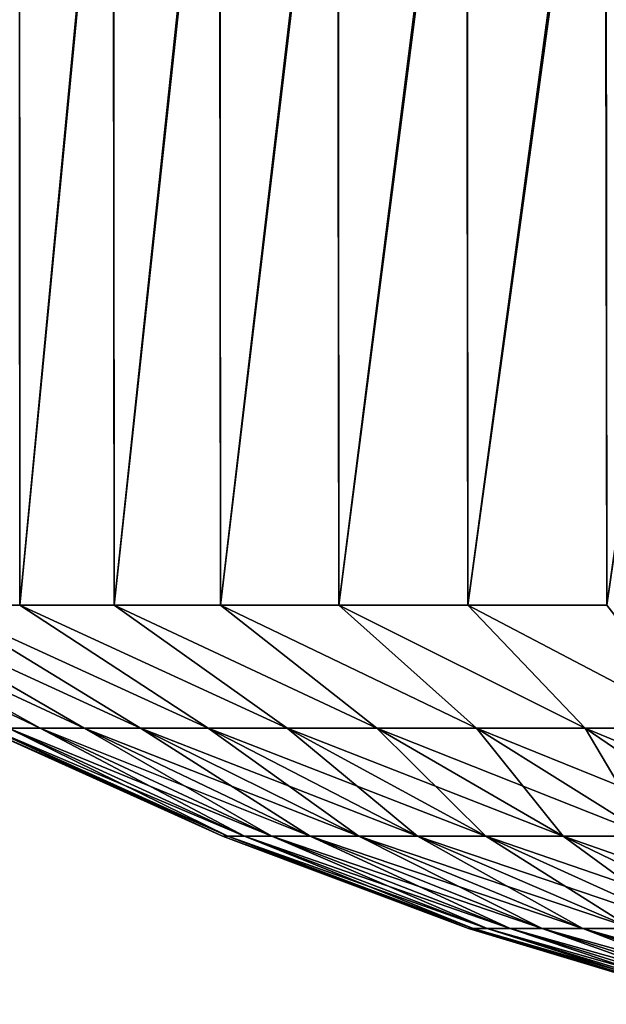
# Model space of a CAD drawing. Header units: metres. Extents: x -46 to 104, y -30 to 30.
# Tile 371 of 656: x 21.201 to 21.639, y -10.298 to -9.562. Entities that reach past the tile are written whole.
import ezdxf

# ---------------------------------------------------------------- set-up
doc = ezdxf.new("R2010")
doc.units = ezdxf.units.M
doc.layers.add('solid_26_000_502_XXX', color=7, linetype='CONTINUOUS')

msp = doc.modelspace()

# ---------------------------------------------------------------- linework, layer by layer
at = {"layer": 'solid_26_000_502_XXX'}
for points in [[(21.63905, -9.236225, 293.228302), (21.639608, -10, 293.228699), (21.749483, -9.22803, 293.298737)], [(21.535202, -9.24403, 293.14856), (21.53583, -10, 293.149078), (21.63905, -9.236225, 293.228302)], [(21.63905, -9.236225, 293.228302), (21.53583, -10, 293.149078), (21.639608, -10, 293.228699)], [(21.43873, -9.251386, 293.060059), (21.439348, -10, 293.060669), (21.535202, -9.24403, 293.14856)], [(21.535202, -9.24403, 293.14856), (21.439348, -10, 293.060669), (21.53583, -10, 293.149078)], [(21.748867, -9.247056, 290.70163), (21.639608, -10, 290.771301), (21.638529, -9.254215, 290.772064)], [(21.350365, -9.258237, 292.963501), (21.350903, -10, 292.964142), (21.43873, -9.251386, 293.060059)], [(21.43873, -9.251386, 293.060059), (21.350903, -10, 292.964142), (21.439348, -10, 293.060669)], [(21.638529, -9.254215, 290.772064), (21.53583, -10, 290.850922), (21.534777, -9.260847, 290.851807)], [(21.638529, -9.254215, 290.772064), (21.639608, -10, 290.771301), (21.53583, -10, 290.850922)], [(21.200546, -9.270222, 292.749268), (21.200943, -10, 292.749969), (21.270771, -9.264531, 292.85965)], [(21.270771, -9.264531, 292.85965), (21.200943, -10, 292.749969), (21.271307, -10, 292.860413)], [(21.270771, -9.264531, 292.85965), (21.271307, -10, 292.860413), (21.350365, -9.258237, 292.963501)], [(21.350365, -9.258237, 292.963501), (21.271307, -10, 292.860413), (21.350903, -10, 292.964142)], [(21.534777, -9.260847, 290.851807), (21.439348, -10, 290.939331), (21.438396, -9.266903, 290.940277)], [(21.534777, -9.260847, 290.851807), (21.53583, -10, 290.850922), (21.439348, -10, 290.939331)], [(21.200546, -9.270222, 292.749268), (21.140541, -10, 292.633942), (21.200943, -10, 292.749969)], [(21.350113, -9.272337, 291.036804), (21.271307, -10, 291.139587), (21.270592, -9.277108, 291.140594)], [(21.350113, -9.272337, 291.036804), (21.350903, -10, 291.035858), (21.271307, -10, 291.139587)], [(21.438396, -9.266903, 290.940277), (21.350903, -10, 291.035858), (21.350113, -9.272337, 291.036804)], [(21.438396, -9.266903, 290.940277), (21.439348, -10, 290.939331), (21.350903, -10, 291.035858)], [(21.270592, -9.277108, 291.140594), (21.200943, -10, 291.250031), (21.200428, -9.281181, 291.250916)], [(21.270592, -9.277108, 291.140594), (21.271307, -10, 291.139587), (21.200943, -10, 291.250031)], [(21.200428, -9.281181, 291.250916), (21.200943, -10, 291.250031), (21.140541, -10, 291.366058)], [(21.0228, -10, 291.739471), (21.216078, -10.092114, 291.66568), (21.192352, -10.092114, 291.775787)], [(21.0228, -10, 291.739471), (21.051094, -10, 291.611847), (21.216078, -10.092114, 291.66568)], [(21.216078, -10.092114, 292.33432), (21.051094, -10, 292.388153), (21.0228, -10, 292.260529)], [(21.192352, -10.092114, 292.224213), (21.216078, -10.092114, 292.33432), (21.0228, -10, 292.260529)], [(21.051094, -10, 291.611847), (21.249054, -10.092114, 291.558014), (21.216078, -10.092114, 291.66568)], [(21.051094, -10, 291.611847), (21.090471, -10, 291.486938), (21.249054, -10.092114, 291.558014)], [(21.249054, -10.092114, 292.441986), (21.090471, -10, 292.513062), (21.051094, -10, 292.388153)], [(21.216078, -10.092114, 292.33432), (21.249054, -10.092114, 292.441986), (21.051094, -10, 292.388153)], [(21.090471, -10, 291.486938), (21.291044, -10.092114, 291.453522), (21.249054, -10.092114, 291.558014)], [(21.090471, -10, 291.486938), (21.140541, -10, 291.366058), (21.291044, -10.092114, 291.453522)], [(21.291044, -10.092114, 292.546478), (21.140541, -10, 292.633942), (21.090471, -10, 292.513062)], [(21.249054, -10.092114, 292.441986), (21.291044, -10.092114, 292.546478), (21.090471, -10, 292.513062)], [(21.140541, -10, 291.366058), (21.341743, -10.092114, 291.352966), (21.291044, -10.092114, 291.453522)], [(21.140541, -10, 291.366058), (21.200943, -10, 291.250031), (21.341743, -10.092114, 291.352966)], [(21.341743, -10.092114, 292.647034), (21.200943, -10, 292.749969), (21.140541, -10, 292.633942)], [(21.291044, -10.092114, 292.546478), (21.341743, -10.092114, 292.647034), (21.140541, -10, 292.633942)], [(21.200943, -10, 291.250031), (21.400789, -10.092114, 291.25705), (21.341743, -10.092114, 291.352966)], [(21.200943, -10, 291.250031), (21.271307, -10, 291.139587), (21.400789, -10.092114, 291.25705)], [(21.400789, -10.092114, 292.74295), (21.271307, -10, 292.860413), (21.200943, -10, 292.749969)], [(21.341743, -10.092114, 292.647034), (21.400789, -10.092114, 292.74295), (21.200943, -10, 292.749969)], [(21.271307, -10, 291.139587), (21.467754, -10.092114, 291.166534), (21.400789, -10.092114, 291.25705)], [(21.271307, -10, 291.139587), (21.350903, -10, 291.035858), (21.467754, -10.092114, 291.166534)], [(21.467754, -10.092114, 292.833466), (21.350903, -10, 292.964142), (21.271307, -10, 292.860413)], [(21.400789, -10.092114, 292.74295), (21.467754, -10.092114, 292.833466), (21.271307, -10, 292.860413)], [(21.350903, -10, 291.035858), (21.542158, -10.092114, 291.08197), (21.467754, -10.092114, 291.166534)], [(21.350903, -10, 291.035858), (21.439348, -10, 290.939331), (21.542158, -10.092114, 291.08197)], [(21.542158, -10.092114, 292.91803), (21.439348, -10, 293.060669), (21.350903, -10, 292.964142)], [(21.467754, -10.092114, 292.833466), (21.542158, -10.092114, 292.91803), (21.350903, -10, 292.964142)], [(21.439348, -10, 290.939331), (21.623461, -10.092114, 291.004059), (21.542158, -10.092114, 291.08197)], [(21.439348, -10, 290.939331), (21.53583, -10, 290.850922), (21.623461, -10.092114, 291.004059)], [(21.623461, -10.092114, 292.995941), (21.53583, -10, 293.149078), (21.439348, -10, 293.060669)], [(21.542158, -10.092114, 292.91803), (21.623461, -10.092114, 292.995941), (21.439348, -10, 293.060669)], [(21.53583, -10, 290.850922), (21.711081, -10.092114, 290.933319), (21.623461, -10.092114, 291.004059)], [(21.53583, -10, 290.850922), (21.639608, -10, 290.771301), (21.711081, -10.092114, 290.933319)], [(21.711081, -10.092114, 293.066681), (21.639608, -10, 293.228699), (21.53583, -10, 293.149078)], [(21.623461, -10.092114, 292.995941), (21.711081, -10.092114, 293.066681), (21.53583, -10, 293.149078)], [(21.352346, -10.172828, 292), (21.173267, -10.092114, 292), (21.178047, -10.092114, 291.887482)], [(21.356482, -10.172828, 292.097321), (21.173267, -10.092114, 292), (21.352346, -10.172828, 292)], [(21.356482, -10.172828, 292.097321), (21.178047, -10.092114, 292.112518), (21.173267, -10.092114, 292)], [(21.356482, -10.172828, 291.902679), (21.178047, -10.092114, 291.887482), (21.192352, -10.092114, 291.775787)], [(21.356482, -10.172828, 291.902679), (21.352346, -10.172828, 292), (21.178047, -10.092114, 291.887482)], [(21.368855, -10.172828, 292.193939), (21.192352, -10.092114, 292.224213), (21.178047, -10.092114, 292.112518)], [(21.356482, -10.172828, 292.097321), (21.368855, -10.172828, 292.193939), (21.178047, -10.092114, 292.112518)], [(21.368855, -10.172828, 291.806061), (21.192352, -10.092114, 291.775787), (21.216078, -10.092114, 291.66568)], [(21.368855, -10.172828, 291.806061), (21.356482, -10.172828, 291.902679), (21.192352, -10.092114, 291.775787)], [(21.389378, -10.172828, 292.289185), (21.216078, -10.092114, 292.33432), (21.192352, -10.092114, 292.224213)], [(21.368855, -10.172828, 292.193939), (21.389378, -10.172828, 292.289185), (21.192352, -10.092114, 292.224213)], [(21.389378, -10.172828, 291.710815), (21.216078, -10.092114, 291.66568), (21.249054, -10.092114, 291.558014)], [(21.389378, -10.172828, 291.710815), (21.368855, -10.172828, 291.806061), (21.216078, -10.092114, 291.66568)], [(21.417904, -10.172828, 292.382324), (21.249054, -10.092114, 292.441986), (21.216078, -10.092114, 292.33432)], [(21.389378, -10.172828, 292.289185), (21.417904, -10.172828, 292.382324), (21.216078, -10.092114, 292.33432)], [(21.417904, -10.172828, 291.617676), (21.249054, -10.092114, 291.558014), (21.291044, -10.092114, 291.453522)], [(21.417904, -10.172828, 291.617676), (21.389378, -10.172828, 291.710815), (21.249054, -10.092114, 291.558014)], [(21.454226, -10.172828, 292.472717), (21.291044, -10.092114, 292.546478), (21.249054, -10.092114, 292.441986)], [(21.417904, -10.172828, 292.382324), (21.454226, -10.172828, 292.472717), (21.249054, -10.092114, 292.441986)], [(21.454226, -10.172828, 291.527283), (21.291044, -10.092114, 291.453522), (21.341743, -10.092114, 291.352966)], [(21.454226, -10.172828, 291.527283), (21.417904, -10.172828, 291.617676), (21.291044, -10.092114, 291.453522)], [(21.498083, -10.172828, 292.559692), (21.341743, -10.092114, 292.647034), (21.291044, -10.092114, 292.546478)], [(21.454226, -10.172828, 292.472717), (21.498083, -10.172828, 292.559692), (21.291044, -10.092114, 292.546478)], [(21.498083, -10.172828, 291.440308), (21.341743, -10.092114, 291.352966), (21.400789, -10.092114, 291.25705)], [(21.498083, -10.172828, 291.440308), (21.454226, -10.172828, 291.527283), (21.341743, -10.092114, 291.352966)], [(21.549158, -10.172828, 292.64267), (21.400789, -10.092114, 292.74295), (21.341743, -10.092114, 292.647034)], [(21.498083, -10.172828, 292.559692), (21.549158, -10.172828, 292.64267), (21.341743, -10.092114, 292.647034)], [(21.549158, -10.172828, 291.35733), (21.400789, -10.092114, 291.25705), (21.467754, -10.092114, 291.166534)], [(21.549158, -10.172828, 291.35733), (21.498083, -10.172828, 291.440308), (21.400789, -10.092114, 291.25705)], [(21.607084, -10.172828, 292.720978), (21.467754, -10.092114, 292.833466), (21.400789, -10.092114, 292.74295)], [(21.549158, -10.172828, 292.64267), (21.607084, -10.172828, 292.720978), (21.400789, -10.092114, 292.74295)], [(21.607084, -10.172828, 291.279022), (21.467754, -10.092114, 291.166534), (21.542158, -10.092114, 291.08197)], [(21.607084, -10.172828, 291.279022), (21.549158, -10.172828, 291.35733), (21.467754, -10.092114, 291.166534)], [(21.671444, -10.172828, 292.794098), (21.542158, -10.092114, 292.91803), (21.467754, -10.092114, 292.833466)], [(21.607084, -10.172828, 292.720978), (21.671444, -10.172828, 292.794098), (21.467754, -10.092114, 292.833466)], [(21.671444, -10.172828, 291.205902), (21.542158, -10.092114, 291.08197), (21.623461, -10.092114, 291.004059)], [(21.671444, -10.172828, 291.205902), (21.607084, -10.172828, 291.279022), (21.542158, -10.092114, 291.08197)], [(21.741774, -10.172828, 292.861511), (21.623461, -10.092114, 292.995941), (21.542158, -10.092114, 292.91803)], [(21.671444, -10.172828, 292.794098), (21.741774, -10.172828, 292.861511), (21.542158, -10.092114, 292.91803)], [(21.741774, -10.172828, 291.138489), (21.623461, -10.092114, 291.004059), (21.711081, -10.092114, 290.933319)], [(21.741774, -10.172828, 291.138489), (21.671444, -10.172828, 291.205902), (21.623461, -10.092114, 291.004059)], [(21.817568, -10.172828, 292.922699), (21.711081, -10.092114, 293.066681), (21.623461, -10.092114, 292.995941)], [(21.741774, -10.172828, 292.861511), (21.817568, -10.172828, 292.922699), (21.623461, -10.092114, 292.995941)], [(21.536304, -10.241698, 292), (21.352346, -10.172828, 292), (21.356482, -10.172828, 291.902679)], [(21.539776, -10.241698, 292.081726), (21.352346, -10.172828, 292), (21.536304, -10.241698, 292)], [(21.539776, -10.241698, 292.081726), (21.356482, -10.172828, 292.097321), (21.352346, -10.172828, 292)], [(21.539776, -10.241698, 291.918274), (21.356482, -10.172828, 291.902679), (21.368855, -10.172828, 291.806061)], [(21.539776, -10.241698, 291.918274), (21.536304, -10.241698, 292), (21.356482, -10.172828, 291.902679)], [(21.550167, -10.241698, 292.162872), (21.368855, -10.172828, 292.193939), (21.356482, -10.172828, 292.097321)], [(21.539776, -10.241698, 292.081726), (21.550167, -10.241698, 292.162872), (21.356482, -10.172828, 292.097321)], [(21.550167, -10.241698, 291.837128), (21.368855, -10.172828, 291.806061), (21.389378, -10.172828, 291.710815)], [(21.550167, -10.241698, 291.837128), (21.539776, -10.241698, 291.918274), (21.368855, -10.172828, 291.806061)], [(21.5674, -10.241698, 292.242828), (21.389378, -10.172828, 292.289185), (21.368855, -10.172828, 292.193939)], [(21.550167, -10.241698, 292.162872), (21.5674, -10.241698, 292.242828), (21.368855, -10.172828, 292.193939)], [(21.5674, -10.241698, 291.757172), (21.389378, -10.172828, 291.710815), (21.417904, -10.172828, 291.617676)], [(21.5674, -10.241698, 291.757172), (21.550167, -10.241698, 291.837128), (21.389378, -10.172828, 291.710815)], [(21.591354, -10.241698, 292.321045), (21.417904, -10.172828, 292.382324), (21.389378, -10.172828, 292.289185)], [(21.5674, -10.241698, 292.242828), (21.591354, -10.241698, 292.321045), (21.389378, -10.172828, 292.289185)], [(21.591354, -10.241698, 291.678955), (21.417904, -10.172828, 291.617676), (21.454226, -10.172828, 291.527283)], [(21.591354, -10.241698, 291.678955), (21.5674, -10.241698, 291.757172), (21.417904, -10.172828, 291.617676)], [(21.621853, -10.241698, 292.396942), (21.454226, -10.172828, 292.472717), (21.417904, -10.172828, 292.382324)], [(21.591354, -10.241698, 292.321045), (21.621853, -10.241698, 292.396942), (21.417904, -10.172828, 292.382324)], [(21.621853, -10.241698, 291.603058), (21.454226, -10.172828, 291.527283), (21.498083, -10.172828, 291.440308)], [(21.621853, -10.241698, 291.603058), (21.591354, -10.241698, 291.678955), (21.454226, -10.172828, 291.527283)], [(21.65868, -10.241698, 292.470001), (21.498083, -10.172828, 292.559692), (21.454226, -10.172828, 292.472717)], [(21.621853, -10.241698, 292.396942), (21.65868, -10.241698, 292.470001), (21.454226, -10.172828, 292.472717)], [(21.65868, -10.241698, 291.529999), (21.498083, -10.172828, 291.440308), (21.549158, -10.172828, 291.35733)], [(21.65868, -10.241698, 291.529999), (21.621853, -10.241698, 291.603058), (21.498083, -10.172828, 291.440308)], [(21.701569, -10.241698, 292.539642), (21.549158, -10.172828, 292.64267), (21.498083, -10.172828, 292.559692)], [(21.65868, -10.241698, 292.470001), (21.701569, -10.241698, 292.539642), (21.498083, -10.172828, 292.559692)], [(21.701569, -10.241698, 291.460358), (21.549158, -10.172828, 291.35733), (21.607084, -10.172828, 291.279022)], [(21.701569, -10.241698, 291.460358), (21.65868, -10.241698, 291.529999), (21.549158, -10.172828, 291.35733)], [(21.75021, -10.241698, 292.605408), (21.607084, -10.172828, 292.720978), (21.549158, -10.172828, 292.64267)], [(21.701569, -10.241698, 292.539642), (21.75021, -10.241698, 292.605408), (21.549158, -10.172828, 292.64267)], [(21.75021, -10.241698, 291.394592), (21.607084, -10.172828, 291.279022), (21.671444, -10.172828, 291.205902)], [(21.75021, -10.241698, 291.394592), (21.701569, -10.241698, 291.460358), (21.607084, -10.172828, 291.279022)], [(21.804255, -10.241698, 292.666809), (21.671444, -10.172828, 292.794098), (21.607084, -10.172828, 292.720978)], [(21.75021, -10.241698, 292.605408), (21.804255, -10.241698, 292.666809), (21.607084, -10.172828, 292.720978)], [(21.72436, -10.298434, 292), (21.536304, -10.241698, 292), (21.539776, -10.241698, 291.918274)], [(21.727154, -10.298434, 292.065765), (21.536304, -10.241698, 292), (21.72436, -10.298434, 292)], [(21.727154, -10.298434, 292.065765), (21.539776, -10.241698, 292.081726), (21.536304, -10.241698, 292)], [(21.727154, -10.298434, 291.934235), (21.539776, -10.241698, 291.918274), (21.550167, -10.241698, 291.837128)], [(21.727154, -10.298434, 291.934235), (21.72436, -10.298434, 292), (21.539776, -10.241698, 291.918274)], [(21.735518, -10.298434, 292.131073), (21.550167, -10.241698, 292.162872), (21.539776, -10.241698, 292.081726)], [(21.727154, -10.298434, 292.065765), (21.735518, -10.298434, 292.131073), (21.539776, -10.241698, 292.081726)], [(21.735518, -10.298434, 291.868927), (21.550167, -10.241698, 291.837128), (21.5674, -10.241698, 291.757172)], [(21.735518, -10.298434, 291.868927), (21.727154, -10.298434, 291.934235), (21.550167, -10.241698, 291.837128)], [(21.749388, -10.298434, 292.195435), (21.5674, -10.241698, 292.242828), (21.550167, -10.241698, 292.162872)], [(21.735518, -10.298434, 292.131073), (21.749388, -10.298434, 292.195435), (21.550167, -10.241698, 292.162872)], [(21.749388, -10.298434, 291.804565), (21.5674, -10.241698, 291.757172), (21.591354, -10.241698, 291.678955)], [(21.749388, -10.298434, 291.804565), (21.735518, -10.298434, 291.868927), (21.5674, -10.241698, 291.757172)], [(21.768667, -10.298434, 292.258392), (21.591354, -10.241698, 292.321045), (21.5674, -10.241698, 292.242828)], [(21.749388, -10.298434, 292.195435), (21.768667, -10.298434, 292.258392), (21.5674, -10.241698, 292.242828)], [(21.768667, -10.298434, 291.741608), (21.591354, -10.241698, 291.678955), (21.621853, -10.241698, 291.603058)], [(21.768667, -10.298434, 291.741608), (21.749388, -10.298434, 291.804565), (21.591354, -10.241698, 291.678955)], [(21.793215, -10.298434, 292.319489), (21.621853, -10.241698, 292.396942), (21.591354, -10.241698, 292.321045)], [(21.768667, -10.298434, 292.258392), (21.793215, -10.298434, 292.319489), (21.591354, -10.241698, 292.321045)], [(21.793215, -10.298434, 291.680511), (21.621853, -10.241698, 291.603058), (21.65868, -10.241698, 291.529999)], [(21.793215, -10.298434, 291.680511), (21.768667, -10.298434, 291.741608), (21.621853, -10.241698, 291.603058)], [(21.822855, -10.298434, 292.378265), (21.65868, -10.241698, 292.470001), (21.621853, -10.241698, 292.396942)], [(21.793215, -10.298434, 292.319489), (21.822855, -10.298434, 292.378265), (21.621853, -10.241698, 292.396942)]]:
    msp.add_3dface(points, dxfattribs=at)

doc.saveas('drawing.dxf')
